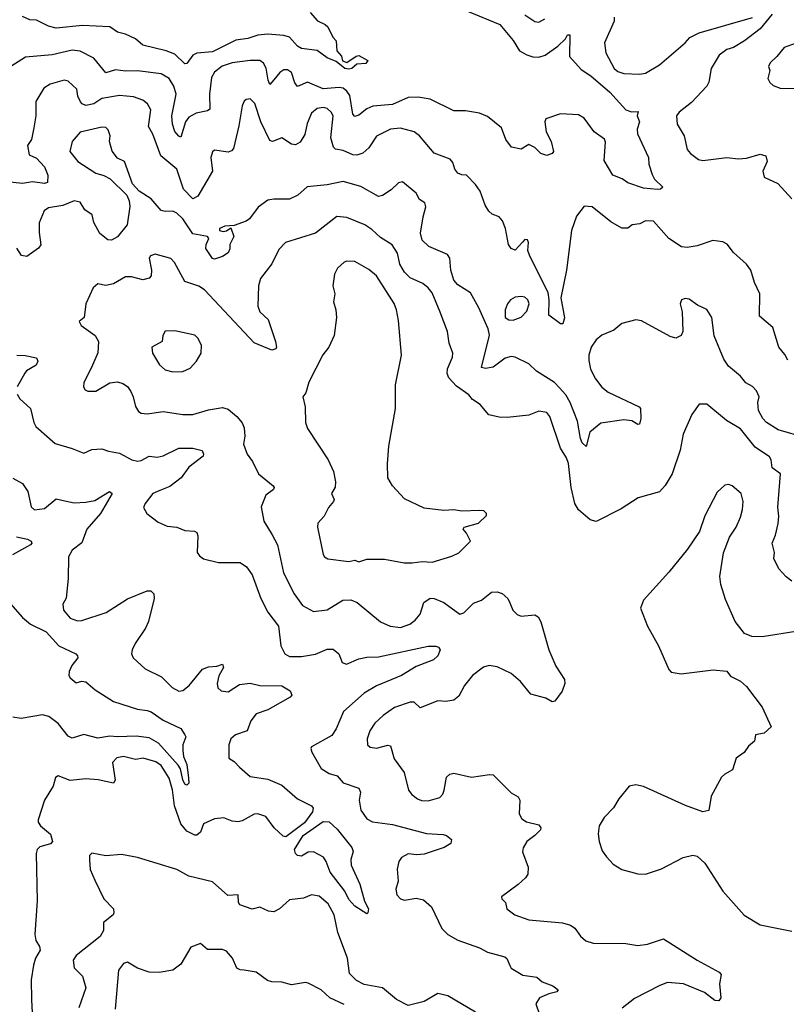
# Model space of a CAD drawing. Extents: x 1771496 to 1971148, y 471553 to 643630.
# Tile 407 of 656: x 1870680 to 1874556, y 571342 to 576322. Entities that reach past the tile are written whole.
import ezdxf

# ---------------------------------------------------------------- set-up
doc = ezdxf.new("R2010")
doc.units = 0

msp = doc.modelspace()

# ---------------------------------------------------------------- linework, layer by layer
at = {"layer": '0CON10XD'}
for points in [[(1872944.7, 576364.7), (1873107.1, 576297.1), (1873175, 576216.9), (1873207.7, 576165), (1873245, 576143.6), (1873275, 576134.7), (1873305, 576132.6), (1873337.9, 576142.1), (1873401.7, 576188.3), (1873440, 576225), (1873450.8, 576245), (1873461.2, 576245), (1873460, 576135), (1873519.6, 576069.6), (1873568.1, 576038.1), (1873664.2, 575955), (1873745, 575866), (1873773.6, 575856.4), (1873807, 575857), (1873802.5, 575835), (1873814, 575805), (1873802.5, 575767.5), (1873804.4, 575745), (1873860, 575625), (1873861.7, 575591.7), (1873878.3, 575538.3), (1873890, 575515), (1873932.5, 575475), (1873920, 575465), (1873905, 575462.9), (1873835, 575470.4), (1873755, 575496), (1873726.9, 575516.9), (1873680, 575535), (1873635, 575610), (1873641.5, 575701.5), (1873637.6, 575717.6), (1873584.7, 575754.7), (1873535, 575823.1), (1873505, 575840), (1873415, 575846.4), (1873340.5, 575819.5), (1873336.2, 575805), (1873341.4, 575755), (1873366.9, 575705), (1873380, 575655), (1873372.5, 575645), (1873345, 575634.2), (1873315, 575645.8), (1873285, 575676), (1873255, 575690), (1873215, 575666.7), (1873166.2, 575676.2), (1873138, 575715), (1873115.8, 575775), (1873045, 575832.5), (1873005, 575849.4), (1872935, 575861.4), (1872875, 575860.8), (1872755, 575919.2), (1872695, 575930.4), (1872645, 575928.7), (1872565, 575892.1), (1872465, 575884.7), (1872435, 575870.8), (1872395, 575838.8), (1872375, 575832.2), (1872364.2, 575844.2), (1872348.9, 575938.9), (1872335, 575960.8), (1872315.2, 575975.2), (1872295, 575979.3), (1872215, 575971.9), (1872135, 576005.4), (1872085, 575984.5), (1872071.7, 576001.7), (1872055, 576054.4), (1872035, 576068.2), (1872015, 576067.3), (1871995, 576054.6), (1871965, 576017.5), (1871945, 575994.2), (1871936, 576016), (1871926.8, 576076.8), (1871912.6, 576102.6), (1871895, 576114.6), (1871845.3, 576115.3), (1871755, 576104.1), (1871703.5, 576086.5), (1871665, 576056.7), (1871650, 576030), (1871640, 575945), (1871641.1, 575868.9), (1871629.4, 575860.6), (1871571.7, 575848.3), (1871535, 575828.4), (1871519.1, 575805), (1871495, 575728), (1871485, 575731.9), (1871465, 575756.9), (1871453, 575793), (1871450, 575835), (1871471.4, 575945), (1871460, 575985), (1871435, 576023.8), (1871395, 576047.2), (1871275, 576063.4), (1871215, 576060.7), (1871165, 576068.5), (1871115, 576053.1), (1871055, 576126.9), (1870985, 576162.9), (1870945, 576167.8), (1870845, 576143.4), (1870708.6, 576131.4), (1870635, 576084.3)], [(1872148.8, 576358.8), (1872186.7, 576316.7), (1872225, 576297.5), (1872237.5, 576285), (1872263, 576233), (1872280, 576215), (1872283.3, 576165), (1872307.1, 576137.1), (1872313, 576113), (1872335, 576105.8), (1872382.1, 576137.9), (1872395, 576140), (1872440, 576115), (1872429.5, 576100.5), (1872385, 576097.5), (1872358.8, 576075), (1872345, 576071.5), (1872324.4, 576075), (1872280, 576110), (1872235, 576129.1), (1872185, 576166), (1872105, 576175.7), (1872085, 576188.1), (1872045, 576233.5), (1872015, 576241.8), (1871935, 576248.2), (1871885, 576243.5), (1871833, 576227), (1871772.2, 576217.7), (1871655, 576159.2), (1871575, 576152.8), (1871555, 576141.8), (1871525, 576100.5), (1871515, 576098.9), (1871465, 576146.7), (1871420, 576165), (1871303.5, 576193.5), (1871265, 576224.3), (1871215, 576248.5), (1871175, 576259.4), (1871136.2, 576286.2), (1870998.3, 576291.7), (1870865, 576279.1), (1870825, 576288.2), (1870765, 576319.5), (1870731.3, 576321.3), (1870695, 576338.5)], [(1873235, 576346.5), (1873285, 576311.9), (1873305, 576309.4), (1873335, 576325.8)], [(1873685.6, 576335), (1873685.5, 576315), (1873637.8, 576205), (1873643.6, 576153.6), (1873686.4, 576075), (1873705, 576060), (1873735, 576048.8), (1873814.1, 576045.9), (1873845, 576050.7), (1873915, 576092.8), (1874045.2, 576204.8), (1874068.6, 576231.4), (1874116, 576255), (1874385, 576333.3)], [(1874485, 576350), (1874424, 576275), (1874345.2, 576214.8), (1874288.8, 576181.2), (1874255, 576170.9), (1874217.6, 576142.4), (1874176.7, 576075), (1874164.3, 576005), (1874154.4, 575985), (1874077.9, 575902.1), (1874015.3, 575854.7), (1874001.8, 575835), (1874004.1, 575794.1), (1874039.4, 575735), (1874055.6, 575665), (1874071.9, 575645), (1874113.1, 575615), (1874135, 575610), (1874255, 575624.3), (1874315, 575618), (1874355, 575621.8), (1874425, 575641.2), (1874452.6, 575632.6), (1874459.5, 575605), (1874437.8, 575555), (1874444.4, 575525), (1874513.4, 575493.4), (1874585, 575416)], [(1874675, 576228.6), (1874545, 576181.5), (1874509.2, 576135), (1874475, 576102.9), (1874466.9, 576085), (1874472.5, 576065), (1874463.3, 576025), (1874473.6, 576003.6), (1874489.3, 575989.3), (1874525.9, 575975.9), (1874605, 575974.4)], [(1873223.2, 575196.8), (1873185, 575156.7), (1873165, 575163.8), (1873152.2, 575185), (1873136.9, 575265), (1873121.9, 575305), (1873105, 575324.2), (1873068.5, 575338.5), (1873052.5, 575352.5), (1873032.9, 575382.9), (1873009.2, 575455), (1872985, 575488.8), (1872940, 575535), (1872915, 575536.7), (1872895, 575546.2), (1872880.8, 575565), (1872870.3, 575600.3), (1872856.4, 575616.4), (1872775, 575646.7), (1872702, 575735), (1872675.4, 575755.4), (1872605, 575773.1), (1872555, 575767.5), (1872485, 575732.9), (1872445, 575674.3), (1872415, 575646.9), (1872385, 575637.1), (1872365, 575638), (1872315, 575660.4), (1872276.7, 575666.7), (1872266.6, 575676.6), (1872253.8, 575725), (1872264.5, 575835), (1872254.7, 575854.7), (1872235, 575873.1), (1872215, 575877.9), (1872185, 575872.2), (1872155, 575848.6), (1872134.1, 575795.9), (1872121.4, 575741.4), (1872097.7, 575702.3), (1872075, 575689.4), (1872055, 575692.2), (1872005, 575724.3), (1871957.5, 575705), (1871945, 575710), (1871900, 575805), (1871868.6, 575898.6), (1871845, 575920.8), (1871825, 575918), (1871815, 575910), (1871804.4, 575885.6), (1871788.1, 575785), (1871760.4, 575669.6), (1871751.5, 575658.5), (1871735, 575651.8), (1871665, 575661.2), (1871655, 575653.3), (1871645.7, 575625), (1871654.4, 575555), (1871580, 575430), (1871555, 575415.5), (1871507.5, 575465), (1871475, 575566.1), (1871393.5, 575633.5), (1871353, 575743), (1871332, 575782), (1871343.6, 575865), (1871326, 575896), (1871302, 575915), (1871255, 575931.2), (1871185, 575937.9), (1871095, 575922.5), (1871055, 575895.8), (1871015, 575888.1), (1870995.9, 575895.9), (1870987, 575907), (1870974.7, 575935), (1870969.7, 575969.8), (1870925, 576010.5), (1870904.7, 576015.3), (1870833.9, 575996.1), (1870802.2, 575975), (1870762.4, 575907.6), (1870761.8, 575835), (1870752.1, 575775), (1870739.2, 575715), (1870719.5, 575685), (1870727.7, 575637.7), (1870765, 575620.8), (1870805, 575577.1), (1870822.7, 575535), (1870821.4, 575498.6), (1870805, 575492.9), (1870745, 575501.1), (1870695, 575492.7), (1870615, 575501.2)], [(1874655, 574206.7), (1874515, 574248.2), (1874456.9, 574285), (1874438.5, 574305), (1874415.3, 574345.3), (1874412.7, 574385), (1874420, 574415), (1874405.4, 574445.4), (1874385, 574465.8), (1874352, 574485), (1874325, 574519.2), (1874265, 574569.4), (1874240, 574605), (1874192.1, 574722.1), (1874179.2, 574815), (1874155, 574855.8), (1874107.3, 574877.3), (1874065, 574908.8), (1874045, 574912), (1874026.7, 574905), (1874020, 574885), (1874030.6, 574845), (1874032.9, 574745), (1874025, 574724), (1873998.3, 574711.7), (1873969.3, 574719.3), (1873825, 574798.1), (1873795, 574803.1), (1873725, 574785.7), (1873685, 574750.8), (1873623.8, 574726.2), (1873595, 574702.9), (1873570, 574665), (1873558.5, 574625), (1873558.3, 574598.3), (1873566.7, 574555), (1873592.3, 574505), (1873623.9, 574463.9), (1873655, 574438.5), (1873813.1, 574363.1), (1873818.8, 574355), (1873820.6, 574305), (1873814, 574276), (1873805, 574274.2), (1873775, 574292.5), (1873735, 574297.5), (1873618.3, 574281.7), (1873562.2, 574235), (1873545, 574163.3), (1873525, 574182.5), (1873515, 574204), (1873500.6, 574290.6), (1873464, 574385), (1873442, 574425), (1873409.3, 574459.3), (1873385, 574486.4), (1873294, 574544), (1873255, 574581.1), (1873185, 574614.4), (1873165, 574617.8), (1873135, 574610.6), (1873075, 574564.3), (1873035, 574557.5), (1873015, 574563.3), (1873056.4, 574726.4), (1873048.6, 574758.6), (1873002.5, 574865), (1872960.1, 574940.1), (1872895, 574981.2), (1872874.6, 575005), (1872859.5, 575055), (1872854.3, 575115), (1872842.5, 575135), (1872748.8, 575175), (1872715, 575206.7), (1872707.3, 575242.7), (1872719.4, 575325), (1872734.4, 575375), (1872729.2, 575395), (1872701.5, 575411.5), (1872684.2, 575445), (1872615, 575502.5), (1872595, 575495.8), (1872558.1, 575461.9), (1872515, 575431.9), (1872495, 575427.8), (1872405, 575478.5), (1872315, 575503.6), (1872235, 575486.2), (1872133.3, 575476.7), (1872085.8, 575435), (1872045, 575414.4), (1871965, 575414.4), (1871935, 575408.6), (1871886.4, 575373.6), (1871842, 575315), (1871825, 575302), (1871765, 575280), (1871717.7, 575277.7), (1871690, 575265), (1871690, 575255), (1871708.8, 575251.2), (1871725, 575253.3), (1871748.3, 575268.3), (1871763.3, 575225), (1871742.5, 575185), (1871743, 575163), (1871735, 575143.3), (1871705.9, 575124.1), (1871665, 575110), (1871655, 575113.8), (1871621.2, 575165), (1871622.5, 575185), (1871636.7, 575215), (1871630, 575225), (1871555, 575238), (1871505.4, 575315), (1871475, 575343.5), (1871455, 575352.9), (1871415, 575350.9), (1871395, 575357.5), (1871345.4, 575415.4), (1871284.6, 575454.6), (1871250.8, 575490.8), (1871210, 575605), (1871175, 575620.8), (1871147.4, 575657.4), (1871133.3, 575705), (1871136.7, 575735), (1871127.1, 575765), (1871116.1, 575776.1), (1871095, 575778.5), (1870985, 575753.3), (1870944.5, 575705.5), (1870933.3, 575655), (1870974.4, 575605), (1871065, 575545.5), (1871105, 575534.5), (1871136.7, 575516.7), (1871222, 575435), (1871234.3, 575405), (1871236.4, 575376.4), (1871223.5, 575285), (1871175, 575222.9), (1871145, 575207.5), (1871125, 575208), (1871085, 575240), (1871055.4, 575295.4), (1871046.4, 575335), (1871010, 575360), (1870985, 575398.9), (1870955, 575405.5), (1870898.4, 575381.6)], [(1870898.4, 575381.6), (1870825, 575369.6), (1870803.6, 575355), (1870779.2, 575295), (1870778.6, 575245), (1870787, 575183), (1870775, 575166.9), (1870715.5, 575124.5), (1870689.5, 575129.5), (1870665, 575165.5)], [(1874565, 574599.2), (1874549.2, 574629.2), (1874518.8, 574665), (1874488.1, 574765), (1874421.7, 574821.7), (1874423.1, 574935), (1874395, 574992), (1874377.3, 575055), (1874355, 575085.8), (1874290, 575145), (1874257, 575187), (1874235, 575198.8), (1874185, 575204.3), (1874105, 575177.5), (1874055, 575169.5), (1874027.1, 575172.9), (1873962.5, 575215), (1873885, 575302), (1873845, 575304.3), (1873815, 575288.8), (1873776.2, 575285), (1873755, 575268), (1873725, 575267.5), (1873668.7, 575298.7), (1873575, 575375.8), (1873535, 575378), (1873495, 575328), (1873469.6, 575255), (1873445.7, 575054.3), (1873416.9, 574915), (1873435.6, 574814.4), (1873425.8, 574784.2), (1873415, 574783.3), (1873355, 574827.5), (1873357.8, 574905), (1873351.7, 574941.7), (1873258.9, 575125), (1873250, 575155), (1873253.3, 575195), (1873248.3, 575208.3), (1873235, 575210), (1873223.2, 575196.8)], [(1874585, 573482.2), (1874555, 573504.6), (1874518.3, 573545), (1874493.3, 573596.7), (1874497, 573627), (1874484.4, 573675), (1874501.9, 573715), (1874516, 573774), (1874519.1, 573810.9), (1874513.5, 573856.5), (1874527.3, 574025), (1874485.6, 574055), (1874480.6, 574095), (1874471.5, 574111.5), (1874399.6, 574159.6), (1874325, 574252.2), (1874254, 574295), (1874155, 574378), (1874115, 574377.5), (1874079.2, 574325), (1874034.6, 574225.4), (1874020.5, 574145), (1873980, 574025), (1873944.1, 573965.9), (1873915, 573934.4), (1873807, 573903), (1873721.5, 573848.5), (1873595, 573783.1), (1873565, 573792.5), (1873505, 573842.2), (1873486.7, 573875), (1873468.2, 573955), (1873455, 574076.7), (1873445.5, 574105.5), (1873415, 574154.2), (1873361.1, 574315), (1873345.8, 574335), (1873305, 574341.5), (1873255, 574321.5), (1873145, 574310.5), (1873105, 574311.5), (1873052.5, 574322.5), (1873008.6, 574375), (1872970.5, 574400.5), (1872951.4, 574425), (1872888, 574468), (1872850.6, 574510.6), (1872842.1, 574532.1), (1872843.6, 574556.4), (1872867.9, 574615), (1872869.6, 574635), (1872852.5, 574685), (1872843.1, 574745), (1872807, 574843), (1872765, 574940.8), (1872745.8, 574965.8), (1872718.3, 574988.3), (1872655, 575015.5), (1872625, 575045.6), (1872601.8, 575085), (1872591.1, 575141.1), (1872562.7, 575182.7), (1872505, 575219.4), (1872460.9, 575260.9), (1872425, 575284.5), (1872335, 575321.5), (1872283.6, 575326.4), (1872175, 575242.7), (1872024.2, 575195), (1871990.5, 575159.5), (1871955, 575087.1), (1871897.4, 575012.6), (1871886.9, 574975), (1871885, 574872.5), (1871895, 574843.8), (1871935.8, 574805), (1871972.9, 574695), (1871978.6, 574665), (1871975, 574656.7), (1871955, 574650), (1871865, 574687.1), (1871615, 574955.4), (1871585, 574973.6), (1871515, 574998), (1871463.2, 575093.2), (1871445, 575114), (1871365, 575135.5), (1871342.2, 575127.8), (1871334, 575115), (1871345.8, 575055), (1871344.2, 575025.8), (1871335, 575014.2), (1871303.2, 575006.8), (1871245, 575021.8), (1871215, 575021.5), (1871155, 574985.5), (1871115, 574977.5), (1871075, 574985.5), (1871051.4, 574965), (1871014.4, 574885), (1871006.2, 574815), (1870981.2, 574795), (1870990.8, 574775), (1871061.9, 574725), (1871079.1, 574695), (1871075, 574636.7), (1871047.8, 574575), (1871004.2, 574485.8), (1871002, 574465), (1871010.5, 574450.5), (1871025, 574443.8), (1871065, 574442.5), (1871135, 574485.6), (1871175, 574489.5), (1871202, 574482), (1871225, 574465.8), (1871241.7, 574441.7), (1871254.5, 574415), (1871265.6, 574365), (1871280.9, 574340.9), (1871295, 574331.9), (1871325, 574329.1), (1871405, 574339.5), (1871505.6, 574324.4), (1871555, 574324.2), (1871635, 574348), (1871705, 574360), (1871735, 574351.2), (1871778.8, 574315), (1871805, 574283.3), (1871815, 574257.5), (1871818.6, 574215), (1871811.4, 574175), (1871830.6, 574125), (1871857.4, 574087.4), (1871887.5, 574025), (1871961.2, 573965), (1871966.2, 573955), (1871963.8, 573945), (1871923.8, 573916.2), (1871901.7, 573858.3), (1871915, 573786.2), (1871956.4, 573716.4), (1871984.4, 573665), (1872013.8, 573525), (1872067.6, 573417.6), (1872109.2, 573359.2), (1872165, 573328.8), (1872235, 573337.5), (1872314.7, 573385.3), (1872355, 573387.7), (1872386, 573375), (1872505, 573275.7), (1872552.5, 573255), (1872605, 573248.1), (1872652.5, 573265), (1872680, 573285), (1872704.6, 573315.4), (1872723.6, 573375), (1872755, 573396.9), (1872775, 573394.6), (1872824.1, 573374.1), (1872905, 573315.7), (1872925, 573322.2), (1872975, 573370.6), (1873015, 573386), (1873065, 573427.1), (1873095, 573428.2), (1873119.3, 573419.3), (1873147.5, 573395), (1873158, 573372), (1873174, 573335), (1873195, 573314), (1873215, 573304.2), (1873285, 573311.2), (1873301.2, 573301.2), (1873315.6, 573275.6), (1873355.6, 573135.6), (1873391.5, 573051.5), (1873435.6, 572985), (1873436.4, 572965), (1873423.5, 572925), (1873386, 572875), (1873372.2, 572872.3), (1873340.6, 572890.6), (1873265, 572910.8), (1873212.5, 572975), (1873165.6, 573015), (1873095, 573049.2), (1873053.7, 573056.3), (1873025, 573047.8), (1872970, 573005), (1872929.2, 572955), (1872900.3, 572899.7), (1872875, 572880), (1872835, 572872.9), (1872795, 572876.9), (1872705, 572841.2), (1872675, 572870), (1872655, 572870), (1872575, 572843.3), (1872517.8, 572802.2)], [(1872665, 573574.4), (1872715, 573581.1), (1872765, 573577.8), (1872865, 573608), (1872900, 573625), (1872958.8, 573685), (1872940, 573725), (1872923.3, 573745), (1872926.7, 573755), (1873000, 573775), (1873040, 573815), (1873040, 573825), (1873027, 573837), (1873005, 573840), (1872915, 573836.7), (1872875, 573843.3), (1872825, 573838.8), (1872725, 573852), (1872625, 573897.8), (1872564.4, 573965), (1872541.4, 574005), (1872539.4, 574075), (1872546.9, 574165), (1872580, 574355), (1872580, 574475), (1872610.6, 574625), (1872595, 574800), (1872585.7, 574855), (1872573.6, 574886.4), (1872485, 575025.6), (1872445, 575058.1), (1872375, 575098.1), (1872335, 575100.8), (1872320, 575095), (1872286.2, 575065), (1872271.2, 575035), (1872263.8, 574975), (1872273.8, 574935), (1872267.5, 574895), (1872278.8, 574855), (1872281.2, 574815), (1872270, 574725), (1872243.3, 574665), (1872213.6, 574626.4), (1872141.7, 574488.3), (1872126.2, 574435), (1872112.5, 574415), (1872123.9, 574363.9), (1872125.6, 574285), (1872134.5, 574254.5), (1872240, 574095), (1872266.4, 574036.4), (1872277.5, 573985), (1872275, 573957.5), (1872257.1, 573925), (1872270.8, 573895), (1872267.5, 573885), (1872241.9, 573855), (1872219.1, 573810.9), (1872188, 573775), (1872186, 573755), (1872215, 573617.5), (1872221.2, 573605), (1872237.5, 573595), (1872345, 573581.2), (1872375, 573587.5), (1872395, 573580), (1872435, 573593.3), (1872525, 573592.5), (1872624.4, 573574.4), (1872665, 573574.4)], [(1873175, 574802.7), (1873215, 574816.5), (1873245, 574847.5), (1873256.2, 574885), (1873249.4, 574905), (1873235, 574918.1), (1873215, 574922.5), (1873185, 574918.8), (1873161.9, 574905), (1873146.5, 574885), (1873134.5, 574855), (1873135.6, 574815.6), (1873153.7, 574803.7), (1873175, 574802.7)], [(1871455, 574540.6), (1871505, 574543.1), (1871541.3, 574558.7), (1871573.8, 574595), (1871597.5, 574635), (1871600, 574675), (1871580.7, 574710.7), (1871565, 574726.2), (1871465, 574747.5), (1871415, 574746.2), (1871403.3, 574725), (1871400, 574695), (1871348.8, 574665), (1871352, 574635), (1871386.4, 574576.4), (1871415, 574550.8), (1871455, 574540.6)], [(1870665, 574624.4), (1870707.1, 574622.9), (1870765, 574612), (1870772.5, 574595), (1870762.9, 574575), (1870715, 574545.6), (1870706.1, 574533.9), (1870667.5, 574465)], [(1870667.7, 574427.7), (1870681.2, 574405), (1870734, 574355), (1870750.8, 574285), (1870762, 574265), (1870858.7, 574178.7), (1870945, 574153.5), (1871005, 574128.6), (1871045, 574148.6), (1871095, 574152), (1871128.8, 574138.8), (1871185, 574128.9), (1871246.4, 574096.4), (1871275, 574088.2), (1871295, 574091.5), (1871335, 574114.5), (1871375, 574110), (1871405, 574115.5), (1871485, 574155.3), (1871554.7, 574154.7), (1871602.1, 574142.1), (1871610, 574125), (1871608, 574115), (1871535, 574058.5), (1871497.1, 574005), (1871439.3, 573960.7), (1871388.8, 573941.2), (1871353.5, 573925), (1871313.8, 573875), (1871306.7, 573855), (1871323.6, 573823.6), (1871380.3, 573780.3), (1871425, 573760), (1871475, 573756), (1871515, 573738.8), (1871564.3, 573734.3), (1871575, 573728), (1871580.9, 573710.9), (1871577.3, 573627.3), (1871589.4, 573609.4), (1871610, 573595), (1871685, 573576.4), (1871795, 573576), (1871826.2, 573555), (1871855, 573513.3), (1871899.5, 573395), (1871934.6, 573325), (1871988.2, 573255), (1872000, 573155), (1872020, 573115), (1872045, 573101.4), (1872105, 573101.1), (1872175, 573113.5), (1872235, 573138.5), (1872265, 573137.5), (1872293.8, 573115), (1872310, 573070), (1872331.9, 573061.9), (1872395, 573088.8), (1872435, 573097.1), (1872495, 573098.8), (1872745, 573153.5), (1872784.1, 573154.1), (1872797.7, 573147.7), (1872806.2, 573135), (1872794.2, 573105), (1872772, 573085), (1872685, 573050.7), (1872610.6, 573005), (1872485, 572952.2), (1872421.1, 572915), (1872317.4, 572822.6), (1872280.5, 572735), (1872258.5, 572701.5), (1872155.8, 572644.2), (1872152, 572635), (1872157, 572617), (1872204.7, 572534.7), (1872245, 572508.5), (1872285, 572497.9), (1872315, 572462.9), (1872394.5, 572434.5), (1872402.9, 572415), (1872396.5, 572375), (1872405, 572323.8), (1872435, 572280.8), (1872464.6, 572264.6), (1872565, 572251.8), (1872736.5, 572206.5), (1872820.6, 572200.6), (1872838.8, 572195), (1872863.3, 572175), (1872860, 572155), (1872826.7, 572135), (1872725, 572101.1), (1872687.9, 572097.9), (1872645, 572103.3), (1872610, 572085), (1872597.1, 572065), (1872588.1, 572025), (1872594.4, 571965), (1872581.8, 571925), (1872587.1, 571895), (1872604.8, 571874.8), (1872625, 571868.2), (1872685, 571879.5), (1872721.1, 571871.1), (1872762.5, 571835), (1872815, 571725.8), (1872844.7, 571694.7), (1872895.9, 571665.9), (1873005, 571627.7), (1873045, 571605.5), (1873132.5, 571582.5), (1873143.3, 571573.3), (1873157.8, 571537.8), (1873166, 571525), (1873225, 571488.9), (1873295, 571479.2), (1873321.2, 571455), (1873376.2, 571435), (1873403.3, 571415), (1873395.5, 571404.5), (1873355, 571395.6), (1873308.8, 571375), (1873290, 571345), (1873326.8, 571236.8)], [(1870645, 574003.3), (1870695, 573976.7), (1870720.8, 573935), (1870738.3, 573858.3), (1870755, 573842.5), (1870805, 573849.2), (1870865, 573898.6), (1870908.7, 573888.7), (1870955, 573878.2), (1871015, 573881.8), (1871059.2, 573890.8), (1871133.3, 573935), (1871147.8, 573925), (1871088.4, 573825), (1871018.9, 573745), (1870994.1, 573675.9), (1870945, 573639.2), (1870927.5, 573605), (1870925.7, 573495), (1870914.4, 573395.6), (1870898.6, 573365), (1870901.9, 573335), (1870935, 573294.4), (1870971.7, 573281.7), (1870995, 573282.5), (1871116.8, 573323.2), (1871225, 573392.9), (1871325, 573432.9), (1871342.5, 573432.5), (1871357.5, 573417.5), (1871359.4, 573395), (1871331.2, 573278.8), (1871316, 573244), (1871263.9, 573166.1), (1871248.1, 573135), (1871245.7, 573115), (1871254.2, 573095), (1871315, 573038.6), (1871397.8, 572997.8), (1871451.4, 572945), (1871485, 572925.6), (1871505, 572928.5), (1871536.4, 572953.6), (1871605, 573036.9), (1871635, 573048.9), (1871677.4, 573052.6), (1871705, 573062.5), (1871710, 573045), (1871686.7, 573003.3), (1871679.1, 572965), (1871682.7, 572942.7), (1871698.1, 572928.1), (1871735, 572922.5), (1871790.7, 572959.3), (1871845, 572966), (1871895, 572954.7), (1872005, 572952.9), (1872047.7, 572927.7), (1872056.7, 572905), (1872047.5, 572895), (1871935, 572832), (1871875, 572811.5), (1871848.6, 572775), (1871830, 572725), (1871772, 572705), (1871746.9, 572685), (1871736.9, 572655), (1871737.1, 572587.1), (1871765, 572570.8), (1871790.8, 572540.8), (1871845, 572494.6), (1871935, 572480.8), (1872005, 572450), (1872085, 572380.5), (1872155.6, 572345), (1872163.7, 572333.7), (1872160.3, 572315), (1872119.5, 572260.5), (1872025, 572189.6), (1872011.7, 572191.7), (1871966.6, 572235), (1871925, 572291.2), (1871885, 572305.3), (1871865, 572303.2), (1871805, 572269.7), (1871785, 572264.7), (1871755, 572268.6), (1871712.5, 572285), (1871665, 572280), (1871608.8, 572255), (1871595, 572213.3), (1871575, 572198), (1871565, 572197.5), (1871525, 572217.5), (1871494.3, 572254.3), (1871463.5, 572345), (1871453.4, 572426.6), (1871435, 572486.4), (1871395, 572549.3), (1871368, 572568), (1871305, 572586.8), (1871265, 572579.6), (1871205, 572594.6), (1871171.3, 572588.7), (1871149.4, 572565), (1871162.5, 572475), (1871155, 572460.8), (1871077.4, 572477.4), (1871015, 572481.9), (1870935, 572474.3), (1870875, 572497.5), (1870861.7, 572488.3), (1870850, 572445), (1870805.7, 572375), (1870772.9, 572275), (1870773.4, 572263.4), (1870785.7, 572245), (1870835, 572202.5), (1870845.6, 572165), (1870835, 572152.9), (1870781.6, 572138.4), (1870768.9, 572125), (1870762.9, 572105), (1870768.9, 571865), (1870756.5, 571695), (1870761.1, 571665), (1870779.4, 571635), (1870783.3, 571615), (1870759.2, 571575), (1870750.2, 571539.8), (1870738.8, 571465), (1870739.1, 571365), (1870747.1, 571235)], [(1874605, 573227.8), (1874435, 573200), (1874381.4, 573201.4), (1874345, 573216.9), (1874298.5, 573278.5), (1874249.8, 573389.8), (1874225.6, 573465), (1874220, 573505), (1874239.2, 573625), (1874270, 573705), (1874302.9, 573755), (1874325.6, 573805), (1874335.6, 573845), (1874338.9, 573885), (1874328.6, 573925), (1874282.5, 573965), (1874265, 573970.8), (1874245, 573968), (1874207, 573933), (1874145, 573812.5), (1874117, 573733), (1874056.4, 573643.6), (1873961.7, 573528.3)], [(1870663.2, 573706.8), (1870720, 573695), (1870738.8, 573685), (1870741.2, 573675), (1870734, 573665), (1870643.3, 573615)], [(1873961.7, 573528.3), (1873833.9, 573386.1), (1873820, 573345), (1873854, 573255), (1873910, 573155), (1873962.5, 573035), (1873975, 573022.5), (1874025, 573013.3), (1874185.8, 573034.2), (1874255, 573027.1), (1874275, 573001.2), (1874325, 572976.7), (1874355, 572950), (1874433.8, 572845), (1874480, 572745), (1874445, 572712.5), (1874400, 572705), (1874395, 572672.5), (1874365, 572647.5), (1874343.3, 572615), (1874302.4, 572587.6), (1874285, 572527.5), (1874245, 572506.7), (1874229.3, 572490.7), (1874176.2, 572395), (1874165, 572322.5), (1874135, 572316.2), (1874047.1, 572347.1), (1873835, 572444), (1873795, 572451.2), (1873762.5, 572445), (1873709.3, 572380.7), (1873683.3, 572335), (1873635, 572287.5), (1873610.8, 572245), (1873604.5, 572205), (1873609.5, 572165), (1873625, 572118.8), (1873647.1, 572087.1), (1873680.7, 572050.7), (1873724.6, 572024.6), (1873805, 572001.4), (1873845, 572000.8), (1873925, 572027.1), (1874035, 572084.3), (1874084.2, 572095.8), (1874105, 572090.8), (1874144.3, 572055), (1874236, 571915), (1874342.7, 571792.7), (1874425, 571744.2), (1874585, 571712.5)], [(1870610, 573395), (1870695, 573297.7), (1870735, 573264.7), (1870814.4, 573225), (1870877.5, 573155), (1870964, 573115), (1870972.9, 573105), (1870974.2, 573095), (1870944, 573055), (1870930, 573025), (1870928.8, 573005), (1870935, 572993.3), (1870965, 572968), (1870995, 572975.6), (1871015, 572972.9), (1871061.7, 572931.7), (1871155, 572873.1), (1871275, 572835.5), (1871325, 572828.2), (1871345, 572821.1), (1871405, 572779.3), (1871495, 572736.7), (1871515.7, 572705.7), (1871519.4, 572695), (1871504.5, 572655), (1871504.4, 572625.6), (1871508.8, 572595), (1871524.4, 572555), (1871534.2, 572485), (1871535, 572460), (1871525, 572450.8), (1871515, 572456), (1871505, 572477.5), (1871492.9, 572532.9), (1871481.1, 572551.1), (1871382.2, 572662.2), (1871335, 572690.3), (1871268.3, 572698.3), (1871175, 572694.2), (1871135, 572698.3), (1871075, 572687.9), (1871005, 572707), (1870945, 572687.2), (1870925, 572697.7), (1870875, 572761.5), (1870827.1, 572797.1), (1870795, 572806.3), (1870687.6, 572787.6), (1870645, 572794.2)], [(1872517.8, 572802.2), (1872475, 572764.4), (1872451.2, 572725), (1872436.5, 572685), (1872439.2, 572655), (1872452.6, 572642.6), (1872485, 572637.5), (1872542, 572652), (1872555, 572650), (1872573.3, 572583.3), (1872624.5, 572515), (1872645.7, 572425), (1872662.8, 572402.8), (1872691.3, 572381.3), (1872712.4, 572372.4), (1872745, 572370.6), (1872805, 572388), (1872819.2, 572405), (1872825.8, 572425), (1872838.6, 572491.4), (1872855, 572506.7), (1872875, 572510.8), (1872965, 572490), (1873055, 572504.3), (1873075, 572501.9), (1873165, 572411.2), (1873201.2, 572391.2), (1873208.6, 572375), (1873206, 572305), (1873219.5, 572279.5), (1873242.5, 572265), (1873305, 572249.2), (1873316, 572235), (1873314, 572225), (1873285, 572195.8), (1873243.8, 572165), (1873225.9, 572134.1), (1873223, 572113), (1873251.9, 572035), (1873249.2, 572000.8), (1873238.4, 571981.6), (1873201.3, 571948.7), (1873116.7, 571885), (1873117.5, 571875), (1873137, 571857), (1873142.5, 571825), (1873184.3, 571794.3), (1873255, 571770), (1873425, 571754.2), (1873465, 571742.9), (1873487.2, 571727.2), (1873515, 571686.7), (1873542.7, 571662.7), (1873580.6, 571650.6), (1873745, 571649.6), (1873805, 571639.4), (1873855, 571646.9), (1873935, 571673.8), (1874105.8, 571565), (1874216.7, 571505), (1874226.4, 571493.6), (1874218.8, 571445), (1874226.2, 571375), (1874215, 571360), (1874195, 571362), (1874142.2, 571402.2), (1874036.4, 571446.4), (1873955, 571453.1), (1873917, 571437), (1873789.3, 571370.7), (1873727.1, 571322.9)], [(1872435, 571800), (1872375, 571838.2), (1872345, 571872.7), (1872323.8, 571913.8), (1872249.5, 572009.5), (1872229.6, 572065), (1872215.4, 572085.4), (1872165, 572113.3), (1872138.9, 572111.1), (1872105, 572090.8), (1872085, 572094.3), (1872074.2, 572105), (1872070, 572125), (1872114.2, 572195.8), (1872215, 572266.8), (1872244.6, 572264.6), (1872285, 572228.5), (1872360, 572135), (1872365.6, 572115), (1872354.4, 572075), (1872355.6, 572045), (1872399.4, 571949.4), (1872423.2, 571863.2), (1872443.3, 571825), (1872441.2, 571805), (1872435, 571800)], [(1872985, 571302.2), (1872845, 571384.2), (1872795, 571397.5), (1872725, 571356), (1872645, 571336), (1872585, 571366), (1872515, 571425.7), (1872422, 571442), (1872382.8, 571462.8), (1872347.6, 571497.6), (1872337.3, 571575), (1872288.1, 571705), (1872269.6, 571795), (1872240.1, 571850.1), (1872195, 571888.8), (1872155, 571895.5), (1872115, 571878.9), (1872045, 571870.8), (1871993.3, 571825), (1871965, 571810), (1871937.5, 571812.5), (1871895, 571833.3), (1871855, 571823.8), (1871793.8, 571845), (1871787, 571857), (1871785, 571896.2), (1871732.6, 571892.6), (1871655, 571960.6), (1871535, 571990), (1871474.5, 572024.5), (1871275, 572083.8), (1871195, 572100), (1871115, 572093.3), (1871045, 572107.1), (1871033.5, 572095), (1871032.8, 572072.8), (1871037, 572023), (1871059.4, 571969.4), (1871105.3, 571875.3), (1871153.8, 571825), (1871156.7, 571805), (1871152.5, 571795), (1871103.3, 571755), (1871103.3, 571715), (1871086.2, 571685), (1870965, 571588.6), (1870951.1, 571565), (1870955, 571526.7), (1870996.9, 571485), (1871014.4, 571425), (1870979.5, 571325)], [(1872320.5, 571340.5), (1872248.1, 571375), (1872205, 571415.3), (1872139.3, 571449.3), (1872125, 571451.9), (1872055, 571440.8), (1872005, 571454.3), (1871955, 571455.5), (1871933, 571463), (1871875, 571504.4), (1871815, 571514.5), (1871795, 571515.7), (1871778, 571525), (1871755.7, 571575), (1871725, 571611.4), (1871705, 571620), (1871629.4, 571619.4), (1871595, 571649.2), (1871545, 571631.2), (1871495, 571545.8), (1871455, 571514.6), (1871385, 571502.8), (1871335, 571503.8), (1871275, 571525.4), (1871225, 571555.6), (1871205, 571549.2), (1871180, 571515), (1871162, 571318)]]:
    msp.add_lwpolyline(points, dxfattribs=at)

doc.saveas('drawing.dxf')
